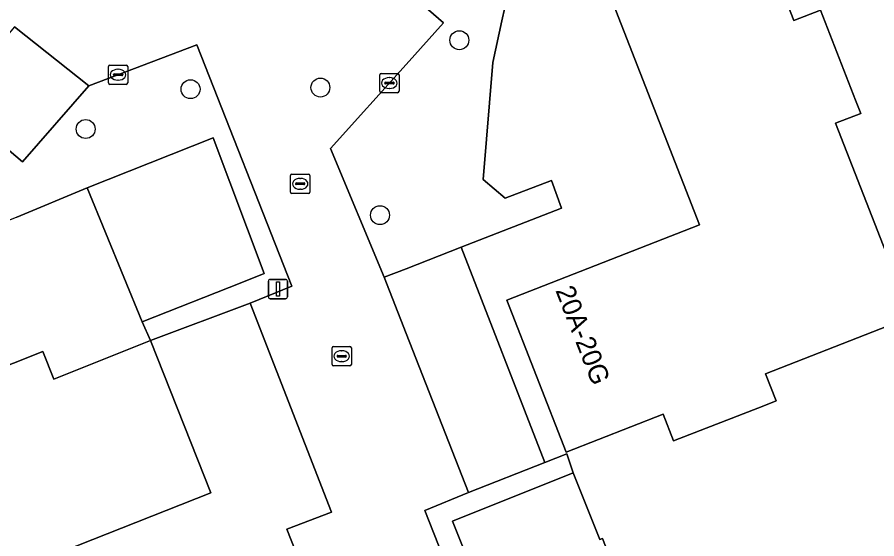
# Model space of a CAD drawing. Extents: x 158472 to 159562, y 388525 to 389606.
# Drawn here: x 158979.87 to 159024.34, y 388681.88 to 388708.83 of the extents above; entities that cross this region are included whole.
import ezdxf

# ---------------------------------------------------------------- set-up
doc = ezdxf.new("R2010")
doc.units = 0
for name, color, linetype in [('IMGEO_Boom', 7, 'Continuous'), ('IMGEO_Erf', 7, 'Continuous'), ('IMGEO_Kolk', 7, 'Continuous'), ('IMGEO_Lichtmast', 7, 'Continuous'), ('IMGEO_Pand', 7, 'Continuous'), ('IMGEO_Pand_nummerreeks', 7, 'Continuous'), ('IMGEO_Parkeervlak_open', 7, 'Continuous'), ('IMGEO_Rijbaan_lokaal_open', 7, 'Continuous'), ('IMGEO_Voetpad_open', 7, 'Continuous')]:
    doc.layers.add(name, color=color, linetype=linetype)

msp = doc.modelspace()

# ---------------------------------------------------------------- linework, layer by layer
at = {"layer": 'IMGEO_Boom'}
for centre in [(159002.743, 388707.642), (158988.841, 388705.111), (158995.557, 388705.194), (158983.416, 388703.053), (158998.64, 388698.603)]:
    msp.add_circle(centre, 0.489, dxfattribs=at)
at = {"layer": 'IMGEO_Erf'}
for points in [[(159033.169, 388728.335), (159005.095, 388709.33), (159004.947, 388708.646), (159004.483, 388706.499), (159003.98, 388700.44), (159005.115, 388699.486), (159007.508, 388700.389), (159008.036, 388698.963), (159002.846, 388696.944), (159007.172, 388685.823), (159008.298, 388686.264), (159008.64, 388685.291), (159010.016, 388681.846), (159010.149, 388681.899), (159014.193, 388671.501), (159014.573, 388670.573), (159019.515, 388672.528), (159018.974, 388673.896), (159023.624, 388675.735), (159024.255, 388675.985), (159024.834, 388674.52)], [(158972.794, 388675.002), (158968.815, 388685.052), (158976.383, 388688.049), (158975.832, 388689.439), (158976.549, 388689.723), (158981.197, 388691.563), (158981.762, 388690.136), (158986.773, 388692.12), (158986.344, 388693.09), (158983.493, 388700.013), (158979.849, 388698.505), (158957.964, 388689.565), (158991.293, 388605.352)]]:
    msp.add_lwpolyline(points, dxfattribs=at)
for points in [[(159018.486, 388688.756), (159013.828, 388686.936), (159013.29, 388688.314), (159008.268, 388686.351), (159005.198, 388694.206), (159015.17, 388698.104), (159010.285, 388710.604), (159018.101, 388713.659), (159020.053, 388708.665), (159021.417, 388709.199), (159023.237, 388704.542), (159023.505, 388703.856), (159022.209, 388703.349), (159026.12, 388693.342), (159018.588, 388690.398), (159019.131, 388689.008)], [(158993.829, 388682.38), (158996.134, 388683.253), (158991.931, 388694.055), (158986.773, 388692.12), (158989.883, 388684.264), (158979.9, 388680.312), (158984.692, 388668.208), (158989.637, 388655.719), (158999.634, 388659.677), (158998.352, 388662.753), (159000, 388663.406), (159001.095, 388663.839), (159000, 388666.634), (158997.541, 388672.907), (158996.538, 388675.467)]]:
    msp.add_lwpolyline(points, close=True, dxfattribs=at)
at = {"layer": 'IMGEO_Kolk'}
for p, q in [((158984.665, 388706.359), (158985.517, 388706.359)), ((158984.59, 388705.433), (158984.59, 388706.285)), ((158984.849, 388705.853), (158984.849, 388705.865)), ((158984.892, 388705.902), (158985.29, 388705.902)), ((158985.078, 388706.139), (158985.103, 388706.139)), ((158985.333, 388705.865), (158985.333, 388705.853)), ((158985.591, 388706.285), (158985.591, 388705.433)), ((158998.625, 388705.002), (158998.625, 388705.854)), ((158998.7, 388705.928), (158999.552, 388705.928)), ((158999.626, 388705.854), (158999.626, 388705.002)), ((158985.287, 388705.816), (158984.889, 388705.816)), ((158985.101, 388705.579), (158985.076, 388705.579)), ((158998.884, 388705.422), (158998.884, 388705.434)), ((158998.927, 388705.471), (158999.325, 388705.471)), ((158999.113, 388705.708), (158999.138, 388705.708)), ((158999.368, 388705.434), (158999.368, 388705.422)), ((158985.517, 388705.359), (158984.665, 388705.359)), ((158999.322, 388705.385), (158998.924, 388705.385)), ((158999.136, 388705.148), (158999.111, 388705.148)), ((158999.552, 388704.928), (158998.7, 388704.928)), ((158994.012, 388699.797), (158994.012, 388700.649)), ((158994.087, 388700.723), (158994.939, 388700.723)), ((158995.013, 388700.649), (158995.013, 388699.797)), ((158994.271, 388700.217), (158994.271, 388700.229)), ((158994.709, 388700.18), (158994.311, 388700.18)), ((158994.314, 388700.266), (158994.712, 388700.266)), ((158994.5, 388700.503), (158994.525, 388700.503)), ((158994.755, 388700.229), (158994.755, 388700.217)), ((158994.939, 388699.723), (158994.087, 388699.723)), ((158994.523, 388699.943), (158994.498, 388699.943)), ((158996.159, 388690.89), (158996.159, 388691.742)), ((158996.234, 388691.816), (158997.086, 388691.816)), ((158997.16, 388691.742), (158997.16, 388690.89)), ((158996.418, 388691.31), (158996.418, 388691.322)), ((158996.856, 388691.273), (158996.458, 388691.273)), ((158996.461, 388691.359), (158996.859, 388691.359)), ((158996.647, 388691.596), (158996.672, 388691.596)), ((158996.902, 388691.322), (158996.902, 388691.31)), ((158997.086, 388690.816), (158996.234, 388690.816)), ((158996.67, 388691.036), (158996.645, 388691.036))]:
    msp.add_line(p, q, dxfattribs=at)
for points in [[(158984.665, 388706.359), (158985.517, 388706.359)], [(158984.59, 388705.433), (158984.59, 388706.285)], [(158985.591, 388706.285), (158985.591, 388705.433)], [(158998.625, 388705.002), (158998.625, 388705.854)], [(158998.7, 388705.928), (158999.552, 388705.928)], [(158999.626, 388705.854), (158999.626, 388705.002)], [(158985.517, 388705.359), (158984.665, 388705.359)], [(158999.552, 388704.928), (158998.7, 388704.928)], [(158994.012, 388699.797), (158994.012, 388700.649)], [(158994.087, 388700.723), (158994.939, 388700.723)], [(158995.013, 388700.649), (158995.013, 388699.797)], [(158994.939, 388699.723), (158994.087, 388699.723)], [(158996.159, 388690.89), (158996.159, 388691.742)], [(158996.234, 388691.816), (158997.086, 388691.816)], [(158997.16, 388691.742), (158997.16, 388690.89)], [(158997.086, 388690.816), (158996.234, 388690.816)]]:
    msp.add_lwpolyline(points, dxfattribs=at)
for centre, radius, start, end in [((158984.667, 388706.283), 0.0765, 91.552, 178.448), ((158984.667, 388706.283), 0.0765, 91.552, 178.448), ((158985.515, 388706.283), 0.0765, 1.552, 88.448), ((158985.515, 388706.283), 0.0765, 1.552, 88.448), ((158984.889, 388705.862), 0.0403, 85.8775, 175.7526), ((158984.886, 388705.852), 0.0366, 178.938, 274.7102), ((158985.29, 388705.859), 0.043, 264.8664, 352.4533), ((158985.294, 388705.864), 0.0386, 1.7309, 96.639), ((158998.702, 388705.852), 0.0765, 91.552, 178.448), ((158998.702, 388705.852), 0.0765, 91.552, 178.448), ((158999.55, 388705.852), 0.0765, 1.552, 88.448), ((158999.55, 388705.852), 0.0765, 1.552, 88.448), ((158984.667, 388705.435), 0.0765, 181.552, 268.448), ((158984.667, 388705.435), 0.0765, 181.552, 268.448), ((158985.515, 388705.435), 0.0765, 271.552, 358.448), ((158985.515, 388705.435), 0.0765, 271.552, 358.448), ((158998.924, 388705.431), 0.0403, 85.8775, 175.7526), ((158998.921, 388705.421), 0.0366, 178.938, 274.7102), ((158999.325, 388705.428), 0.043, 264.8664, 352.4533), ((158999.329, 388705.433), 0.0386, 1.7309, 96.639), ((158998.702, 388705.004), 0.0765, 181.552, 268.448), ((158998.702, 388705.004), 0.0765, 181.552, 268.448), ((158999.55, 388705.004), 0.0765, 271.552, 358.448), ((158999.55, 388705.004), 0.0765, 271.552, 358.448), ((158994.089, 388700.647), 0.0765, 91.552, 178.448), ((158994.089, 388700.647), 0.0765, 91.552, 178.448), ((158994.937, 388700.647), 0.0765, 1.552, 88.448), ((158994.937, 388700.647), 0.0765, 1.552, 88.448), ((158994.311, 388700.226), 0.0403, 85.8775, 175.7526), ((158994.308, 388700.216), 0.0366, 178.938, 274.7102), ((158994.712, 388700.223), 0.043, 264.8664, 352.4533), ((158994.716, 388700.228), 0.0386, 1.7309, 96.639), ((158994.089, 388699.799), 0.0765, 181.552, 268.448), ((158994.089, 388699.799), 0.0765, 181.552, 268.448), ((158994.937, 388699.799), 0.0765, 271.552, 358.448), ((158994.937, 388699.799), 0.0765, 271.552, 358.448), ((158996.236, 388691.74), 0.0765, 91.552, 178.448), ((158996.236, 388691.74), 0.0765, 91.552, 178.448), ((158997.084, 388691.74), 0.0765, 1.552, 88.448), ((158997.084, 388691.74), 0.0765, 1.552, 88.448), ((158996.458, 388691.319), 0.0403, 85.8775, 175.7526), ((158996.455, 388691.309), 0.0366, 178.938, 274.7102), ((158996.859, 388691.316), 0.043, 264.8664, 352.4533), ((158996.863, 388691.321), 0.0386, 1.7309, 96.639), ((158996.236, 388690.892), 0.0765, 181.552, 268.448), ((158996.236, 388690.892), 0.0765, 181.552, 268.448), ((158997.084, 388690.892), 0.0765, 271.552, 358.448), ((158997.084, 388690.892), 0.0765, 271.552, 358.448)]:
    msp.add_arc(centre, radius, start, end, dxfattribs=at)
for centre, major_axis, ratio, start_param, end_param in [((158985.077, 388705.859), (-0.387, 0.002), 0.722429, 4.712389, 7.853982), ((158985.102, 388705.859), (-0.39, 0.002), 0.717154, 1.570796, 4.712389), ((158999.112, 388705.428), (-0.387, 0.002), 0.722429, 4.712389, 7.853982), ((158999.137, 388705.428), (-0.39, 0.002), 0.717154, 1.570796, 4.712389), ((158994.499, 388700.223), (-0.387, 0.002), 0.722429, 4.712389, 7.853982), ((158994.524, 388700.223), (-0.39, 0.002), 0.717154, 1.570796, 4.712389), ((158996.646, 388691.316), (-0.387, 0.002), 0.722429, 4.712389, 7.853982), ((158996.671, 388691.316), (-0.39, 0.002), 0.717154, 1.570796, 4.712389)]:
    msp.add_ellipse(centre, major_axis=major_axis, ratio=ratio, start_param=start_param, end_param=end_param, dxfattribs=at)
at = {"layer": 'IMGEO_Lichtmast'}
for p, q in [((158992.865, 388694.384), (158992.865, 388695.184)), ((158992.865, 388695.184), (158992.865, 388694.384)), ((158992.965, 388695.284), (158993.755, 388695.284)), ((158993.755, 388695.284), (158992.965, 388695.284)), ((158993.855, 388695.184), (158993.855, 388694.384)), ((158993.855, 388694.384), (158993.855, 388695.184)), ((158993.755, 388694.284), (158992.965, 388694.284)), ((158992.965, 388694.284), (158993.755, 388694.284))]:
    msp.add_line(p, q, dxfattribs=at)
msp.add_lwpolyline([(158993.285, 388695.159), (158993.435, 388695.159), (158993.435, 388694.409), (158993.285, 388694.409), (158993.285, 388695.159)], dxfattribs=at)
for centre, start, end in [((158992.965, 388695.184), 90, 180), ((158992.965, 388695.184), 90, 180), ((158993.755, 388695.184), 0, 90), ((158993.755, 388695.184), 360, 90), ((158992.965, 388694.384), 180, 270), ((158992.965, 388694.384), 180, 270), ((158993.755, 388694.384), 270, 0), ((158993.755, 388694.384), 270, 0)]:
    msp.add_arc(centre, 0.1, start, end, dxfattribs=at)
at = {"layer": 'IMGEO_Pand'}
for points in [[(159018.486, 388688.756), (159019.131, 388689.008), (159018.588, 388690.398), (159026.12, 388693.342), (159022.209, 388703.349), (159023.505, 388703.856), (159023.237, 388704.542), (159021.417, 388709.199), (159020.053, 388708.665), (159018.101, 388713.659), (159010.285, 388710.604), (159015.17, 388698.104), (159005.198, 388694.206), (159008.268, 388686.351), (159013.29, 388688.314), (159013.828, 388686.936)], [(158986.344, 388693.09), (158991.502, 388695.131), (158992.651, 388695.585), (158990.011, 388702.592), (158983.493, 388700.013)], [(158984.692, 388668.208), (158979.9, 388680.312), (158989.883, 388684.264), (158986.773, 388692.12), (158981.762, 388690.136), (158981.197, 388691.563), (158976.549, 388689.723), (158975.832, 388689.439), (158976.383, 388688.049), (158968.815, 388685.052), (158972.794, 388675.002), (158971.458, 388674.473), (158973.545, 388669.202), (158974.938, 388669.754), (158976.789, 388665.079)], [(159007.917, 388668.993), (159014.193, 388671.501), (159010.149, 388681.899), (159010.016, 388681.846), (159008.64, 388685.291), (159002.396, 388682.796)]]:
    msp.add_lwpolyline(points, close=True, dxfattribs=at)
at = {"layer": 'IMGEO_Parkeervlak_open'}
for points in [[(158983.578, 388705.284), (158979.73, 388708.331), (158976.454, 388704.484), (158980.152, 388701.366)], [(159002.846, 388696.944), (159000, 388695.837), (158998.861, 388695.393), (159000, 388692.485), (159003.215, 388684.274), (159007.172, 388685.823)]]:
    msp.add_lwpolyline(points, close=True, dxfattribs=at)
at = {"layer": 'IMGEO_Rijbaan_lokaal_open'}
for points in [[(159003.052, 388678.051), (159000.951, 388683.349), (159003.215, 388684.274), (159000, 388692.485), (158998.861, 388695.393), (158996.083, 388702.054), (159000, 388706.394), (159001.932, 388708.534), (159000, 388710.229), (158988.819, 388720.037), (158986.849, 388721.765), (158989.461, 388724.799), (158995.466, 388731.797), (158995.915, 388732.321), (158995.302, 388732.827), (158998.201, 388736.2), (158993.602, 388740.233), (158986.461, 388732.093), (158987.201, 388731.454), (158985.411, 388729.401), (158987.234, 388727.805), (158974.336, 388713.014)], [(158979.73, 388708.331), (158983.578, 388705.284), (158989.163, 388707.404), (158994.085, 388694.927), (158991.931, 388694.055), (158996.134, 388683.253), (158993.829, 388682.38), (158996.538, 388675.467)]]:
    msp.add_lwpolyline(points, dxfattribs=at)
at = {"layer": 'IMGEO_Voetpad_open'}
for points in [[(158994.059, 388720.794), (158991.465, 388723.054), (158988.819, 388720.037), (159000, 388710.229), (159001.932, 388708.534), (159000, 388706.394), (158996.083, 388702.054), (158998.861, 388695.393), (159000, 388695.837), (159002.846, 388696.944), (159008.036, 388698.963), (159007.508, 388700.389), (159005.115, 388699.486), (159003.98, 388700.44), (159004.483, 388706.499), (159004.947, 388708.646), (159005.095, 388709.33), (159005.214, 388709.882), (159004.663, 388711.139), (159004.481, 388711.554), (159000, 388715.527)], [(159002.396, 388682.796), (159008.64, 388685.291), (159008.298, 388686.264), (159007.172, 388685.823), (159003.215, 388684.274), (159000.951, 388683.349), (159003.052, 388678.051), (159004.066, 388675.495), (159007.271, 388667.412), (159009.614, 388668.426), (159014.573, 388670.573), (159014.193, 388671.501), (159007.917, 388668.993)]]:
    msp.add_lwpolyline(points, close=True, dxfattribs=at)
msp.add_lwpolyline([(158979.849, 388698.505), (158983.493, 388700.013), (158990.011, 388702.592), (158992.651, 388695.585), (158991.502, 388695.131), (158986.344, 388693.09), (158986.773, 388692.12), (158991.931, 388694.055), (158994.085, 388694.927), (158989.163, 388707.404), (158983.578, 388705.284), (158980.152, 388701.366), (158976.454, 388704.484)], dxfattribs=at)

# ---------------------------------------------------------------- texts
at = {"layer": 'IMGEO_Pand_nummerreeks'}
msp.add_text('20A-20G', height=1, rotation=291.3472, dxfattribs=at).set_placement((159007.703, 388694.719))

doc.saveas('drawing.dxf')
